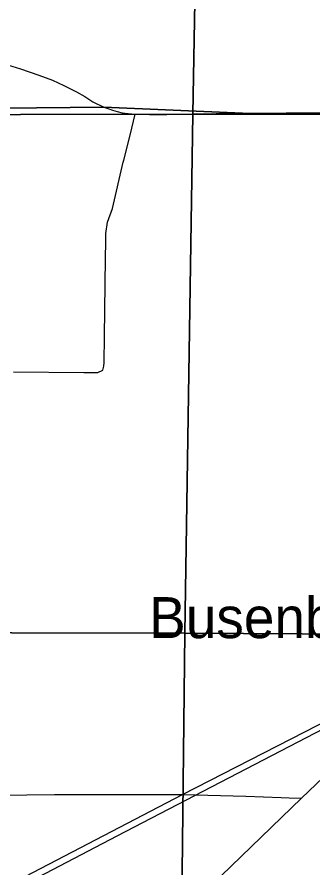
# Model space of a CAD drawing. Extents: x 1310247 to 1552180, y 377264 to 706493.
# Drawn here: x 1403286 to 1406289, y 537725 to 546361 of the extents above; entities that cross this region are included whole.
import ezdxf

# ---------------------------------------------------------------- set-up
doc = ezdxf.new("R2010")
doc.units = 0
for name, color, linetype in [('GM_X_County_Road', 7, 'Continuous'), ('GM_X_Rail_Line', 7, 'Continuous'), ('GM_X_Section', 7, 'Continuous'), ('GM_X_State_Route', 7, 'Continuous'), ('GM_X_Township', 7, 'Continuous'), ('GM_X_Township_Road', 7, 'Continuous'), ('GM_X_Unincorporated_Text', 7, 'Continuous')]:
    doc.layers.add(name, color=color, linetype=linetype)

msp = doc.modelspace()

# ---------------------------------------------------------------- linework, layer by layer
at = {"layer": 'GM_X_County_Road'}
for points in [[(1402361.5, 534732.6), (1402866.1, 535426.1), (1403003, 535600.7), (1403189.3, 535763.4), (1403806, 536285.3), (1404243.8, 536639.6), (1404948.1, 537238.4), (1406173.3, 538422.6), (1406396.9, 538638), (1406762.2, 538990.1), (1407124.4, 539347.6), (1407391.4, 539611.4), (1407583.8, 539809.3)], [(1402421.9, 537108.3), (1402445.2, 537124.1), (1402586.5, 537209.9), (1402826.1, 537348.9), (1403046.2, 537463.6), (1404965.7, 538459.7), (1406615.5, 539309.4), (1407583.8, 539809.3)], [(1399682, 538185.9), (1399757.6, 538207.4), (1400091.4, 538237), (1400195.6, 538270.7), (1400300.7, 538322.7), (1400406.9, 538368.7), (1400501.8, 538395.2), (1401877.8, 538463.3), (1402084.2, 538466.7), (1402355, 538465), (1403102.4, 538455.2), (1403666.4, 538460.6), (1404216.3, 538460.6), (1404965.7, 538459.7)], [(1404965.7, 538459.7), (1405607.7, 538445.4), (1405965.8, 538429.7), (1406046.3, 538426.9), (1406173.3, 538422.6)]]:
    msp.add_lwpolyline(points, dxfattribs=at)
at = {"layer": 'GM_X_Rail_Line'}
msp.add_lwpolyline([(1400884.4, 535621.1), (1401062.8, 535854), (1401166.4, 535980.4), (1401427.7, 536250.7), (1401702, 536508.6), (1401969.6, 536724.1), (1402285.4, 536957.4), (1402624.5, 537162.8), (1404302.3, 538040.2), (1407445.6, 539675.8), (1410112.6, 541052.9), (1412504.7, 542295.8), (1413342.4, 542728.7), (1413766.2, 542930.5), (1414268.7, 543211.7), (1414526.8, 543362.8), (1414775.4, 543530.1), (1414997.2, 543692.9), (1415345.2, 543972.9), (1415877, 544395.7), (1416717.5, 545067.2), (1417134.3, 545405.1)], dxfattribs=at)
at = {"layer": 'GM_X_Section'}
for points in [[(1399919.5, 550688.3), (1405165.8, 550694.9), (1405071.3, 545372.9), (1399817.6, 545364.4)], [(1405165.8, 550694.9), (1410468, 550704.8), (1410399.3, 545372.3), (1405071.3, 545372.9)], [(1399817.6, 545364.4), (1405071.3, 545372.9), (1404989.9, 540100.6), (1399717.3, 540110.4), (1399763.6, 545365.6)], [(1405071.3, 545372.9), (1410399.3, 545372.3), (1410347.3, 540071.4), (1404989.9, 540100.6)], [(1399717.3, 540110.4), (1404989.9, 540100.6), (1404926.4, 534635.9), (1399648.2, 534645.7)], [(1404989.9, 540100.6), (1410347.3, 540071.4), (1410437, 534569.4), (1404926.4, 534635.9)]]:
    msp.add_lwpolyline(points, close=True, dxfattribs=at)
at = {"layer": 'GM_X_State_Route'}
msp.add_lwpolyline([(1403147, 545888.9), (1403321.7, 545833.5), (1403508.8, 545769.2), (1403647.5, 545718.4), (1403762.5, 545665.7), (1403891, 545602), (1403973.7, 545552.1), (1404056.4, 545500.3), (1404168.7, 545444.1), (1404216.7, 545426.8), (1404254.2, 545413.4), (1404301.3, 545399.1), (1404352.1, 545387.6), (1404412.7, 545379.2), (1404484.6, 545372.7), (1404628.9, 545368.7), (1404805.1, 545370.4), (1405020.1, 545372.7), (1405305.8, 545379.7), (1405574.3, 545382), (1405808.2, 545381.7), (1406018.3, 545383.7), (1406257.2, 545385.3), (1406592.7, 545386)], dxfattribs=at)
at = {"layer": 'GM_X_Township'}
for points in [[(1410446.3, 549373), (1410394.3, 545389.6), (1410186.3, 545386.3), (1409887.7, 545387.7), (1409576.4, 545387.7), (1409313.6, 545387), (1409023.6, 545388.3), (1408763.5, 545388.3), (1408475.4, 545385.7), (1408180.1, 545385.7), (1407949.8, 545386.3), (1407496.5, 545381.7), (1407361.8, 545383), (1407121.6, 545385), (1406918.5, 545385), (1406676, 545386.5), (1406592.6, 545386), (1406257.2, 545385.3), (1406018.3, 545383.7), (1405808.2, 545381.7), (1405574.3, 545382), (1404168.7, 545444.1), (1400059.9, 545403.8)], [(1400059.9, 545403.8), (1404168.7, 545444.1), (1405574.3, 545382), (1405808.2, 545381.7), (1406018.3, 545383.7), (1406257.2, 545385.3), (1406592.6, 545386)]]:
    msp.add_lwpolyline(points, dxfattribs=at)
at = {"layer": 'GM_X_Township_Road'}
for points in [[(1404369.2, 544907.2), (1404433.9, 545161), (1404484.6, 545372.7)], [(1404187.7, 544078), (1404188.8, 544160.8), (1404202.6, 544275.9), (1404254.4, 544415.2), (1404363.8, 544885.9), (1404369.2, 544907.2)], [(1403252, 542756.7), (1403964.9, 542747.4), (1404107.1, 542749.2), (1404156, 542771.1), (1404166.9, 542812.5), (1404169.8, 542849.3), (1404175, 543115.7), (1404185.3, 543909.9), (1404187.7, 544078)]]:
    msp.add_lwpolyline(points, dxfattribs=at)

# ---------------------------------------------------------------- texts
at = {"layer": 'GM_X_Unincorporated_Text'}
msp.add_text('Busenbark', height=417, rotation=0.00001, dxfattribs=at).set_placement((1404626.4, 540049.8))

doc.saveas('drawing.dxf')
